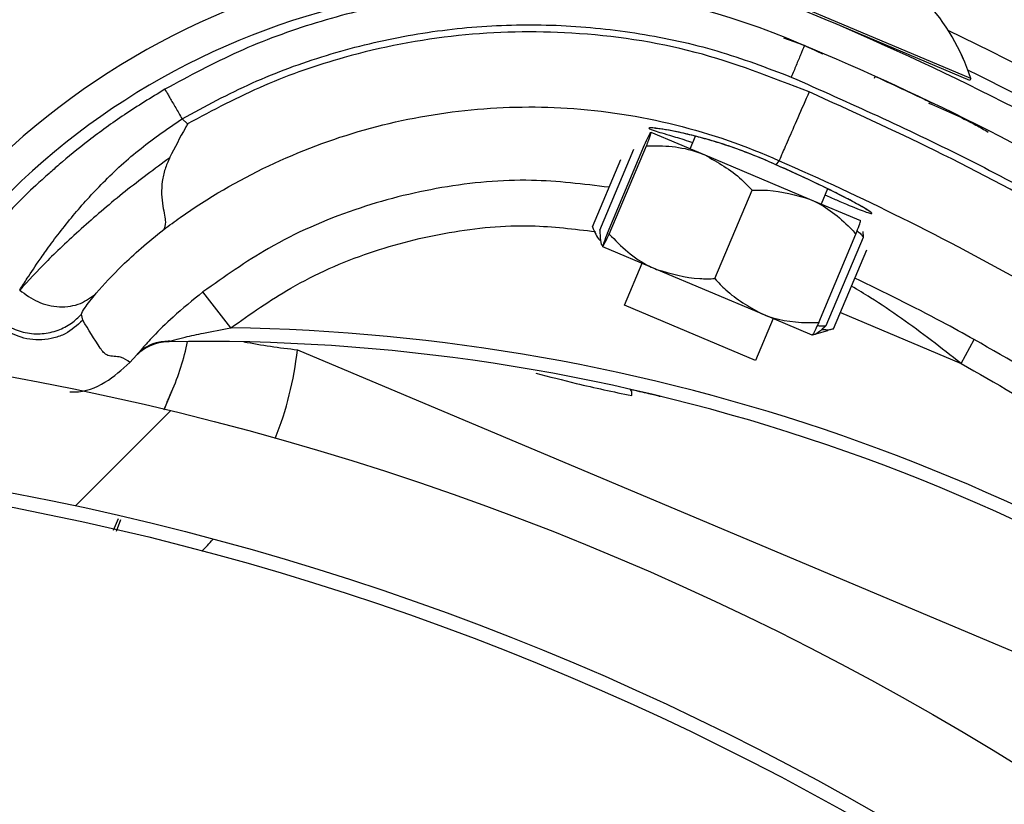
# Model space of a CAD drawing. Header units: inches. Extents: x 170 to 284, y 215 to 248.
# Tile 690 of 1056: x 211.1556 to 211.2298, y 244.6948 to 244.7538. Entities that reach past the tile are written whole.
import ezdxf

# ---------------------------------------------------------------- set-up
doc = ezdxf.new("R2010")
doc.units = ezdxf.units.IN
doc.header["$LTSCALE"] = 0.25
doc.header["$MEASUREMENT"] = 0
doc.layers.add('ANNOTATIONS', color=1, linetype='Continuous')
doc.layers.add('LH FRONT OF HOOD', color=7, linetype='Continuous')
doc.styles.add('ARIAL', font='arial.ttf', dxfattribs={"height": 0.09375})
doc.dimstyles.new('STANDARD$0', dxfattribs={"dimtxt": 0.09375, "dimasz": 0.09375, "dimexe": 0.03125, "dimexo": 0.046875, "dimgap": 0.09, "dimtad": 0, "dimtih": 1, "dimtoh": 1, "dimdec": 4, "dimzin": 0, "dimdsep": 46, "dimtxsty": 'ARIAL', "dimcen": 0.09, "dimadec": 0, "dimazin": 0, "dimtfac": 1, "dimtdec": 4, "dimtofl": 0, "dimtmove": 0, "dimatfit": 1, "dimfxl": 1, "dimtolj": 1, "dimtzin": 0, "dimarcsym": 0})
pattern_1 = [(45, (200.7563139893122, 238.187647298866), (-0.03026527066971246, 0.03026527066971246), [])]

# ---------------------------------------------------------------- blocks, each defined once
blk = doc.blocks.new('*D51')
at = {"layer": 'ANNOTATIONS', "color": 0, "lineweight": -2, "transparency": 16777216}
for p, q in [((209.9594651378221, 245.0727120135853), (209.9594651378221, 245.1664620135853)), ((210.5891923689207, 244.9789620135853), (209.9282151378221, 244.9789620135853)), ((211.1204829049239, 244.9262927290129), (209.9282151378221, 244.9262927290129)), ((209.9594651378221, 244.8325427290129), (209.9594651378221, 244.7387927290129)), ((209.9594651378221, 244.7387927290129), (209.8657151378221, 244.7387927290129))]:
    blk.add_line(p, q, dxfattribs=at)
at = {"layer": 'ANNOTATIONS', "color": 0, "transparency": 16777216}
for points in [[(209.9438401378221, 245.0727120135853), (209.9750901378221, 245.0727120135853), (209.9594651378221, 244.9789620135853)], [(209.9438401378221, 244.8325427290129), (209.9750901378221, 244.8325427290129), (209.9594651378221, 244.9262927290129)]]:
    blk.add_solid(points, dxfattribs=at)
at = {"layer": 'defpoints', "color": 0, "transparency": 16777216}
for p in [(210.6360673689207, 244.9789620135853), (209.9594651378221, 244.9262927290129), (211.1673579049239, 244.9262927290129)]:
    blk.add_point(p, dxfattribs=at)
at = {"layer": 'ANNOTATIONS', "color": 0, "transparency": 16777216, "insert": (209.6118125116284, 244.7387927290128), "char_height": 0.09375, "attachment_point": 5, "style": 'ARIAL'}
blk.add_mtext('\\A1;2 5/8"', dxfattribs=at)
blk = doc.blocks.new('*D61')
at = {"layer": 'ANNOTATIONS', "color": 0, "lineweight": -2, "transparency": 16777216}
for p, q in [((210.6277843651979, 245.3460056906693), (210.6277843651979, 246.0798826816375)), ((212.2068141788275, 244.6826057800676), (212.2068141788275, 246.0798826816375)), ((210.7215343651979, 246.0486326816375), (211.1070251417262, 246.0486326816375)), ((212.1130641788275, 246.0486326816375), (211.7275734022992, 246.0486326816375))]:
    blk.add_line(p, q, dxfattribs=at)
at = {"layer": 'ANNOTATIONS', "color": 0, "transparency": 16777216}
for points in [[(210.7215343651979, 246.0642576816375), (210.7215343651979, 246.0330076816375), (210.6277843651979, 246.0486326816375)], [(212.1130641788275, 246.0642576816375), (212.1130641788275, 246.0330076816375), (212.2068141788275, 246.0486326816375)]]:
    blk.add_solid(points, dxfattribs=at)
at = {"layer": 'defpoints', "color": 0, "transparency": 16777216}
for p in [(212.2068141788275, 246.0486326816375), (210.6277843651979, 245.2991306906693), (212.2068141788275, 244.6357307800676)]:
    blk.add_point(p, dxfattribs=at)
at = {"layer": 'ANNOTATIONS', "color": 0, "transparency": 16777216, "insert": (211.4172992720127, 246.0486326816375), "char_height": 0.09375, "attachment_point": 5, "style": 'ARIAL'}
blk.add_mtext('\\A1;DIM "A"', dxfattribs=at)

msp = doc.modelspace()

# ---------------------------------------------------------------- hatches: boundary and pattern name
at = {"layer": 'LH FRONT OF HOOD'}
h = msp.add_hatch(dxfattribs=at)
h.set_pattern_fill('ANSI31', color=256, scale=0.34241245, angle=2.8e-322, style=0)
h.set_pattern_definition([(45, (200.7896657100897, 238.187647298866), (-0.03026527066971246, 0.03026527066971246), [])])
edge = h.paths.add_edge_path(flags=0)
edge.add_arc((211.0763061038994, 244.0798696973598), 0.021400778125, 89.9999999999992, 390.52248781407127, ccw=False)
edge.add_line((211.0763061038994, 244.1012704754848), (211.1490687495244, 244.1012704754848))
edge.add_arc((211.1490687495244, 244.5121654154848), 0.4108949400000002, 270, 450.0000000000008)
edge.add_line((211.1490687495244, 244.9230603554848), (210.6654111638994, 244.9230603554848))
edge.add_arc((210.6654111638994, 244.9273405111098), 0.004280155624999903, 180.0000000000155, 269.9999999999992, ccw=False)
edge.add_line((210.6611310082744, 244.9273405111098), (210.6611310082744, 244.9701420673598))
edge.add_arc((210.6654111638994, 244.9701420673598), 0.004280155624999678, 360, 540, ccw=False)
edge.add_line((210.6696913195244, 244.9701420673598), (210.6696913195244, 244.9273405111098))
edge.add_line((210.6696913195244, 244.9273405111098), (210.6664589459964, 244.9273405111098))
edge.add_line((210.6664589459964, 244.9273405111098), (210.6664589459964, 244.9701420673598))
edge.add_arc((210.6654111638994, 244.9701420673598), 0.001047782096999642, 360, 540.0000000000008)
edge.add_line((210.6643633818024, 244.9701420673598), (210.6643633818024, 244.9273405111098))
edge.add_arc((210.6654111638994, 244.9273405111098), 0.001047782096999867, 180, 270)
edge.add_line((210.6654111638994, 244.9262927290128), (211.1490687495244, 244.9262927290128))
edge.add_arc((211.1490687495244, 244.5121654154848), 0.4141273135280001, 269.9999999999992, 450, ccw=False)
edge.add_line((211.1490687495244, 244.0980381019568), (211.0763061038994, 244.0980381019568))
edge.add_arc((211.0763061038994, 244.0798696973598), 0.018168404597, 450.0000000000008, 750.5224878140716)
edge.add_arc((211.0910543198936, 244.0885648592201), 0.001047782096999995, 390.5224878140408, 495.0000000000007)
edge.add_line((211.0903134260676, 244.0893057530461), (211.0816182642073, 244.0806105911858))
edge.add_line((211.0816182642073, 244.0806105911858), (211.0793326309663, 244.0828962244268))
edge.add_line((211.0793326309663, 244.0828962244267), (211.0880277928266, 244.091591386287))
edge.add_arc((211.0910543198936, 244.0885648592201), 0.004280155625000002, 390.522487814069, 495.0000000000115, ccw=False)
h = msp.add_hatch(dxfattribs=at)
h.set_pattern_fill('ANSI31', color=256, scale=0.34241245, style=0)
h.set_pattern_definition(pattern_1)
edge = h.paths.add_edge_path(flags=0)
edge.add_line((211.1157170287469, 244.9187801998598), (210.7733045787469, 244.9187801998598))
edge.add_line((210.7733045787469, 244.9187801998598), (210.7733045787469, 244.9230603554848))
edge.add_line((210.7733045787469, 244.9230603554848), (211.1157170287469, 244.9230603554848))
edge.add_arc((211.1157170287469, 244.5121654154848), 0.4108949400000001, 269.9999999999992, 450, ccw=False)
edge.add_line((211.1157170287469, 244.1012704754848), (211.0429543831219, 244.1012704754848))
edge.add_line((211.0429543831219, 244.1012704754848), (211.0429543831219, 244.1055506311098))
edge.add_line((211.0429543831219, 244.1055506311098), (211.1157170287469, 244.1055506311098))
edge.add_arc((211.1157170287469, 244.5121654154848), 0.406614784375, 270, 450.0000000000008)
h = msp.add_hatch(dxfattribs=at)
h.set_pattern_fill('ANSI31', color=256, scale=0.34241245, angle=2.8e-322, style=0)
h.set_pattern_definition(pattern_1)
edge = h.paths.add_edge_path(flags=0)
edge.add_arc((211.1201124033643, 244.761108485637), 0.001712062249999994, 337.1636403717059, 359.3740606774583)
edge.add_line((211.1218243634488, 244.761089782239), (211.1242382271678, 244.7610634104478))
edge.add_arc((211.1201124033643, 244.761108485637), 0.004126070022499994, 337.1636403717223, 359.37406067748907, ccw=False)
edge.add_arc((211.111907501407, 244.7645636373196), 0.01302879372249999, 288.63980774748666, 337.1636403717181, ccw=False)
edge.add_arc((211.1106520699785, 244.7696993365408), 0.01830194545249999, 247.1636403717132, 287.2250133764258, ccw=False)
edge.add_arc((211.1081138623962, 244.7636718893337), 0.01176186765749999, 179.3044980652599, 247.1636403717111, ccw=False)
edge.add_arc((211.1120021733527, 244.7645237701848), 0.01566536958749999, 122.42070840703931, 182.5944401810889, ccw=False)
edge.add_arc((211.1174480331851, 244.7565459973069), 0.02532140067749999, 460.0178885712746, 483.1445737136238, ccw=False)
edge.add_arc((211.1147411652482, 244.7665284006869), 0.01504902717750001, 419.31935873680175, 456.4782900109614, ccw=False)
edge.add_arc((211.1086865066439, 244.7555913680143), 0.02754708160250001, 340.4721435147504, 420.0962141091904, ccw=False)
edge.add_arc((211.1432103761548, 244.7445826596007), 0.008748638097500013, 528.1222592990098, 675.1050725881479)
edge.add_arc((211.1929686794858, 244.7020802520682), 0.05672062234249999, 426.7342761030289, 500.1735401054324, ccw=False)
edge.add_arc((211.1326245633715, 244.5556939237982), 0.2150521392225, 410.5896679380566, 427.3696940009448, ccw=False)
edge.add_arc((211.2500684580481, 244.7002154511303), 0.02884824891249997, 352.32248383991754, 408.5773971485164, ccw=False)
edge.add_arc((211.3070635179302, 244.6950140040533), 0.0284373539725, 537.2842342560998, 590.8827079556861)
edge.add_arc((211.2982301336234, 244.6848012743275), 0.01494630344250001, 232.4550811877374, 287.7108324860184)
edge.add_arc((211.29788650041, 244.688661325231), 0.0187470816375, 285.1215149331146, 318.6032563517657)
edge.add_arc((211.3014722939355, 244.6847363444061), 0.0134739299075, 321.0411977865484, 359.4372861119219)
edge.add_arc((211.3089382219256, 244.6843788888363), 0.006011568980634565, 362.1461729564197, 382.8812140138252)
edge.add_arc((211.298447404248, 244.6781707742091), 0.01816498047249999, 388.0629004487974, 427.163640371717)
edge.add_arc((211.3012513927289, 244.6848293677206), 0.01094007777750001, 427.1636403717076, 517.1636403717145)
edge.add_arc((211.2928887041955, 244.6883509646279), 0.001866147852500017, 517.1636403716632, 532.8058868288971)
edge.add_line((211.2910372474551, 244.6885846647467), (211.2886422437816, 244.6888869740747))
edge.add_arc((211.2928887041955, 244.6883509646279), 0.004280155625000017, 517.1636403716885, 532.805886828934, ccw=False)
edge.add_arc((211.3012513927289, 244.6848293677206), 0.01335408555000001, 427.16364037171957, 517.1636403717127, ccw=False)
edge.add_arc((211.298447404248, 244.6781707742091), 0.020578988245, 387.77499868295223, 427.1636403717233, ccw=False)
edge.add_arc((211.3089382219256, 244.6843788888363), 0.008425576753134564, 361.7413075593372, 383.66335128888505, ccw=False)
edge.add_arc((211.3014722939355, 244.6847363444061), 0.01588793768, 320.85394262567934, 359.63422106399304, ccw=False)
edge.add_arc((211.29788650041, 244.688661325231), 0.02116108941, 285.2681711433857, 318.7408121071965, ccw=False)
edge.add_arc((211.2982301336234, 244.6848012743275), 0.01736031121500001, 232.34388850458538, 287.52949369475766, ccw=False)
edge.add_arc((211.3070635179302, 244.6950140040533), 0.030851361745, 177.0817976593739, 230.9431779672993, ccw=False)
edge.add_arc((211.2500684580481, 244.7002154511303), 0.02643424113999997, 352.105349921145, 408.4872534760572)
edge.add_arc((211.1326245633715, 244.5556939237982), 0.21263813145, 410.6013088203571, 427.3733299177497)
edge.add_arc((211.1929686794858, 244.7020802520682), 0.05430661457, 426.7202670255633, 500.278175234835)
edge.add_arc((211.1432103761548, 244.7445826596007), 0.01116264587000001, 167.2246792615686, 315.6927275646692, ccw=False)
edge.add_arc((211.1086865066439, 244.7555913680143), 0.02513307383, 340.1350405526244, 420.1342981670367)
edge.add_arc((211.1147411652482, 244.7665284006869), 0.01263501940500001, 419.2466876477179, 456.1463371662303)
edge.add_arc((211.1174480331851, 244.7565459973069), 0.022907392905, 460.2079467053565, 483.1833555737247)
edge.add_arc((211.1120021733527, 244.7645237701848), 0.01325136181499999, 482.3558808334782, 542.8988901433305)
edge.add_arc((211.1081138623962, 244.7636718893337), 0.009347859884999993, 538.8861644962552, 607.1636403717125)
edge.add_arc((211.1106520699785, 244.7696993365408), 0.01588793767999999, 247.1636403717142, 287.1158192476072)
edge.add_arc((211.111907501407, 244.7645636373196), 0.01061478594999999, 288.7981416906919, 337.1636403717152)
h = msp.add_hatch(dxfattribs=at)
h.set_pattern_fill('ANSI32', color=256, scale=0.34241245, angle=2.8e-322, style=0)
h.set_pattern_definition([(45, (200.7563139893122, 238.187647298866), (-0.09079581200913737, 0.09079581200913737), []), (45, (200.8168445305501, 238.187647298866), (-0.09079581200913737, 0.09079581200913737), [])])
edge = h.paths.add_edge_path(flags=0)
edge.add_arc((211.115717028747, 244.5121654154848), 0.2182879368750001, 180, 540, ccw=False)
edge = h.paths.add_edge_path(flags=0)
edge.add_arc((211.115717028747, 244.5121654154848), 0.2097276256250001, 180, 540, ccw=False)

# ---------------------------------------------------------------- linework, layer by layer
for p, q in [((211.2272313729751, 244.7493774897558), (211.206506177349, 244.7581106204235)), ((211.2271648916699, 244.7492197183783), (211.2168891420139, 244.7535496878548)), ((211.2147094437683, 244.7518495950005), (211.2131556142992, 244.7523939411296)), ((211.2143777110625, 244.7519837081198), (211.2146304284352, 244.7518764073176)), ((211.2160844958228, 244.7512031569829), (211.2147094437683, 244.7518495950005)), ((211.2148574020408, 244.751780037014), (211.2161066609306, 244.751249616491)), ((211.2200259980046, 244.7495391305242), (211.2199595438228, 244.749381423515)), ((211.2272313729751, 244.7493774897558), (211.2271648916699, 244.7492197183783)), ((211.2272319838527, 244.7493789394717), (211.2272313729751, 244.7493774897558)), ((211.2243379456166, 244.747496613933), (211.2243399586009, 244.7474956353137)), ((211.1682777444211, 244.7459667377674), (211.1678611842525, 244.7463400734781)), ((211.2031574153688, 244.7453277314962), (211.2072037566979, 244.7436226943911)), ((211.1998747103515, 244.7377282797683), (211.2026735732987, 244.744370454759)), ((211.2000113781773, 244.7376706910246), (211.2028102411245, 244.7443128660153)), ((211.2061147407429, 244.7440815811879), (211.2065111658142, 244.7450223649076)), ((211.1993127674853, 244.7379650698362), (211.2018787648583, 244.7440546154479)), ((211.2072037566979, 244.7436226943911), (211.2150914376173, 244.7402990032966)), ((211.1987537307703, 244.7382006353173), (211.2008962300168, 244.7432851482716)), ((211.2125700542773, 244.7428808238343), (211.2125698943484, 244.7428808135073)), ((211.2125700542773, 244.7428808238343), (211.2128100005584, 244.7431814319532)), ((211.2079673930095, 244.7343182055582), (211.2107662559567, 244.7409603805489)), ((211.216458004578, 244.7410716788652), (211.2159754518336, 244.7399264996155)), ((211.2150914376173, 244.7402990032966), (211.2189327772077, 244.7386803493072)), ((211.2157867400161, 244.7310233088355), (211.2185856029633, 244.7376654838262)), ((211.2191475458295, 244.7374286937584), (211.2191260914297, 244.7378575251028)), ((211.2163486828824, 244.7307865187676), (211.2191475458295, 244.7374286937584)), ((211.2035738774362, 244.7350083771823), (211.1995275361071, 244.7367134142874)), ((211.2169077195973, 244.7305509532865), (211.2194065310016, 244.7364810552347)), ((211.201155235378, 244.73231183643), (211.2024848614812, 244.7354672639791)), ((211.2114615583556, 244.7316846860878), (211.2035738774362, 244.7350083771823)), ((211.1715258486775, 244.730609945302), (211.1694329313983, 244.7333174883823)), ((211.2018161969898, 244.7320333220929), (211.2011552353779, 244.7323118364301)), ((211.2110159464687, 244.7281567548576), (211.2018161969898, 244.7320333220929)), ((211.2174184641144, 244.7317630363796), (211.2264969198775, 244.7279370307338)), ((211.1603840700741, 244.7311826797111), (211.1602921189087, 244.7316397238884)), ((211.2123455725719, 244.7313121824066), (211.2110159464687, 244.7281567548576)), ((211.2153028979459, 244.7300660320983), (211.2114615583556, 244.7316846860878)), ((211.2164388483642, 244.7303930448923), (211.2153037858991, 244.7300656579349)), ((211.2169077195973, 244.7305509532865), (211.2164307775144, 244.7304210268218)), ((211.2264969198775, 244.7279370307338), (211.2274921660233, 244.7297329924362)), ((211.1765439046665, 244.7289662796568), (211.2368367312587, 244.7035764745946)), ((211.164171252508, 244.7282712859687), (211.1639282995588, 244.7280132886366)), ((211.1644691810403, 244.7286000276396), (211.164171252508, 244.7282712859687)), ((211.1630426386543, 244.7162415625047), (211.1626730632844, 244.7153633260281)), ((211.1629202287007, 244.7153153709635), (211.1632553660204, 244.7161921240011))]:
    msp.add_line(p, q, dxfattribs=at)
for radius in [0.218287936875, 0.2097276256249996, 0.20865758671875]:
    msp.add_circle((211.1157170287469, 244.5121654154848), radius, dxfattribs=at)
for centre, radius, start, end in [((211.1157170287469, 244.5121654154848), 0.4141273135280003, 270, 90), ((211.1157170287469, 244.5121654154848), 0.4108949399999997, 270, 90), ((211.1157170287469, 244.5121654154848), 0.406614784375, 270, 90), ((211.2120782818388, 244.7444559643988), 0.01593228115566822, 17.9931171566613, 116.3079590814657), ((211.2120788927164, 244.7444574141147), 0.01593228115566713, 17.9931171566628, 116.3079590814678), ((211.1929686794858, 244.7020802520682), 0.0567206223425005, 66.73427610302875, 140.1735401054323), ((211.1929686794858, 244.7020802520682), 0.05430661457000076, 66.72026702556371, 140.2781752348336), ((211.1326245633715, 244.5556939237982), 0.2150521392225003, 50.58966793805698, 67.36969400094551), ((211.131363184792, 244.5562632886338), 0.2180957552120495, 54.34286357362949, 64.41721368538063), ((211.1326245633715, 244.5556939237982), 0.2126381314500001, 50.60130882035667, 67.37332991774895), ((211.221280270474, 244.751104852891), 0.0005478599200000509, 67.15053811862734, 96.44571348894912), ((211.131363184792, 244.5562632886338), 0.2160622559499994, 48.25661905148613, 63.72336243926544), ((211.1694341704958, 244.5840723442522), 0.1465525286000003, 52.50425874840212, 89.18221539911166), ((211.166869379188, 244.7261503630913), 0.003424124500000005, 91.03419064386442, 137.7860518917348), ((211.1694341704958, 244.5840723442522), 0.1455252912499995, 52.51806501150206, 91.03419064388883), ((211.1514531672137, 244.7328273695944), 0.01712062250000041, 335.7741374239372, 349.1102405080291), ((211.1831367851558, 244.7871936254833), 0.05859940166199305, 259.5561769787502, 263.5401095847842), ((211.1510195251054, 244.7317976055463), 0.02568093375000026, 338.2581340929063, 353.6702662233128), ((211.1675344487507, 244.7255914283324), 0.0005136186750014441, 155.774137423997, 157.1778958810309), ((211.2011894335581, 244.7256457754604), 0.0005320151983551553, 345.9861555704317, 41.99205636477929), ((211.1510195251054, 244.7317976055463), 0.02568093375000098, 315.5455347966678, 318.2528152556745)]:
    msp.add_arc(centre, radius, start, end, dxfattribs=at)
for points, knots in [([(211.2211910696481, 244.767333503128), (211.2241384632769, 244.766055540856), (211.2305081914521, 244.7632936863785), (211.239835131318, 244.7585791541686), (211.2460773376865, 244.7549312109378), (211.2490989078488, 244.7531654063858)], [0, 0, 0, 0, 0.3076441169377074, 0.6648617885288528, 1, 1, 1, 1]), ([(211.2027268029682, 244.7552728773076), (211.2006546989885, 244.7555397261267), (211.1965089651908, 244.7560736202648), (211.1902266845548, 244.7559552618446), (211.1840030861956, 244.75517792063), (211.177925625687, 244.753664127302), (211.1720499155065, 244.7515169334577), (211.168392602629, 244.7495433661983), (211.1665671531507, 244.7485583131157)], [0, 0, 0, 0, 0.1669692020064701, 0.3340613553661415, 0.5010874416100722, 0.6678519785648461, 0.8342172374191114, 0.9999999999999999, 0.9999999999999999, 0.9999999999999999, 0.9999999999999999]), ([(211.1678611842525, 244.7463400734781), (211.1696048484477, 244.7472817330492), (211.1730949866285, 244.7491665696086), (211.1786997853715, 244.7512093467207), (211.1844884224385, 244.7526494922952), (211.1904167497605, 244.7533955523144), (211.196390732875, 244.7534738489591), (211.2023273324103, 244.7528432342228), (211.2081594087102, 244.751586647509), (211.2118690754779, 244.7501811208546), (211.213718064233, 244.749480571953)], [0, 0, 0, 0, 0.1247413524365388, 0.249683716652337, 0.3746881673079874, 0.4999855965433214, 0.6253465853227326, 0.7503062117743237, 0.8755465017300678, 1, 1, 1, 1]), ([(211.2150656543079, 244.748358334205), (211.2122342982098, 244.7494608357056), (211.2064776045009, 244.7517024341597), (211.1974908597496, 244.7530026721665), (211.1885616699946, 244.7528411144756), (211.1807839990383, 244.7513260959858), (211.1739549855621, 244.748983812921), (211.1701799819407, 244.7469776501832), (211.1682777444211, 244.7459667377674)], [0, 0, 0, 0, 0.1870908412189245, 0.3803918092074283, 0.5558755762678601, 0.7364481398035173, 0.8671952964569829, 1, 1, 1, 1]), ([(211.2147094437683, 244.7518495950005), (211.2146962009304, 244.7518179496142), (211.2146758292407, 244.751769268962), (211.2145522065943, 244.7514738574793), (211.2144242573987, 244.7511681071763), (211.2142654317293, 244.7507885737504), (211.2140346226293, 244.7502370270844), (211.213842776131, 244.7497785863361), (211.2137180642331, 244.749480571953)], [0, 0, 0, 0, 0.2394568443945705, 0.3683606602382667, 0.4999999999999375, 0.631639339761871, 0.7605431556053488, 0.9999999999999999, 0.9999999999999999, 0.9999999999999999, 0.9999999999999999]), ([(211.213718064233, 244.749480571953), (211.2180623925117, 244.7475439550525), (211.2267736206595, 244.7436606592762), (211.239336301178, 244.7366239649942), (211.251570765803, 244.7288062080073), (211.2592682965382, 244.7228550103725), (211.2631263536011, 244.7198722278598)], [0, 0, 0, 0, 0.2468628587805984, 0.4950083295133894, 0.7468945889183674, 1, 1, 1, 1]), ([(211.2243379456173, 244.7474966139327), (211.2242505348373, 244.7475391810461), (211.2241624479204, 244.7475820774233), (211.2234847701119, 244.7479086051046), (211.2224921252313, 244.748387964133), (211.2208443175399, 244.7491480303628), (211.2200211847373, 244.7495277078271)], [0, 0, 0, 0, 0.3307707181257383, 0.3333292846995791, 0.6669765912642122, 1, 1, 1, 1]), ([(211.1665671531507, 244.7485583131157), (211.1655343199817, 244.747928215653), (211.1634942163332, 244.7466836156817), (211.1608202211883, 244.7447238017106), (211.1589268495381, 244.7431962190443), (211.1580938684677, 244.7424411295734), (211.1578462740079, 244.7422166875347)], [0, 0, 0, 0, 0.3013203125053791, 0.5951829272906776, 0.8796725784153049, 1, 1, 1, 1]), ([(211.1665671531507, 244.7485583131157), (211.1665844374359, 244.7485286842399), (211.1666110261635, 244.7484831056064), (211.166772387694, 244.748206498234), (211.1669393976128, 244.7479202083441), (211.1671467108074, 244.7475648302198), (211.1674479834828, 244.7470483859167), (211.1676983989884, 244.7466191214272), (211.1678611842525, 244.7463400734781)], [0, 0, 0, 0, 0.2394567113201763, 0.3683605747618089, 0.5000000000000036, 0.631639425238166, 0.7605432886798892, 1, 1, 1, 1]), ([(211.2150656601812, 244.7483583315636), (211.2147741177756, 244.7476953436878), (211.2141910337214, 244.7463693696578), (211.2134507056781, 244.744683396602), (211.2129256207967, 244.7434777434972), (211.2128485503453, 244.7432802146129), (211.2128100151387, 244.7431814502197)], [0, 0, 0, 0, 0.2500007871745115, 0.5000009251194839, 0.7500005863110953, 1, 1, 1, 1]), ([(211.2625160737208, 244.7196812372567), (211.2595484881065, 244.7219878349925), (211.2536046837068, 244.7266077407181), (211.2442378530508, 244.7329157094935), (211.2345570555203, 244.7387404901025), (211.2248404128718, 244.7439289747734), (211.2182362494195, 244.7469212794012), (211.2150654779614, 244.7483579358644)], [0, 0, 0, 0, 0.2027568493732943, 0.4061035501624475, 0.6088604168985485, 0.8122072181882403, 1, 1, 1, 1]), ([(211.1664822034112, 244.738012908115), (211.1668957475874, 244.7383180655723), (211.1693743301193, 244.7401470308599), (211.1742929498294, 244.7429856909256), (211.1815242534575, 244.7457250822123), (211.1891235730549, 244.7471778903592), (211.1970442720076, 244.747368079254), (211.2050623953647, 244.7461178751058), (211.2103009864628, 244.7443142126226), (211.2128099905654, 244.7431814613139), (211.2128100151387, 244.7431814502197)], [0, 0, 0, 0, 0.03155846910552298, 0.1891461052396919, 0.346733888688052, 0.5043277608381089, 0.6619226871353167, 0.8309600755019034, 0.9999983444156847, 1, 1, 1, 1]), ([(211.2240392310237, 244.747526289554), (211.2252511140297, 244.7470100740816), (211.2267904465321, 244.7463543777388), (211.2282389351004, 244.7455214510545), (211.2285470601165, 244.7453442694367)], [0, 0, 0, 0, 0.7872782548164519, 1, 1, 1, 1]), ([(211.1556402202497, 244.7334559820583), (211.155824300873, 244.733746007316), (211.1562640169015, 244.7344387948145), (211.1569212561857, 244.7354116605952), (211.1574550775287, 244.7361798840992), (211.1581997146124, 244.7372317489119), (211.1595425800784, 244.7389802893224), (211.1619003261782, 244.7415997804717), (211.1646545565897, 244.7441407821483), (211.1668073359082, 244.7456172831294), (211.1678611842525, 244.7463400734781)], [0, 0, 0, 0, 0.0898064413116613, 0.2145219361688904, 0.2531624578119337, 0.2759662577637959, 0.4628905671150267, 0.6373953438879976, 0.8224944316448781, 1, 1, 1, 1]), ([(211.1682777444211, 244.7459667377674), (211.1682721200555, 244.7459566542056), (211.1682160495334, 244.7458561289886), (211.1677467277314, 244.7450099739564), (211.1673062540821, 244.7441658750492), (211.1669135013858, 244.7434132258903)], [0, 0, 0, 0, 0.01193493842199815, 0.1189819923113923, 1, 1, 1, 1]), ([(211.2026735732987, 244.744370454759), (211.2027808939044, 244.7445987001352), (211.2029980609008, 244.7450605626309), (211.2031318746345, 244.7453129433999), (211.2031526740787, 244.7453249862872), (211.2031574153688, 244.7453277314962)], [0, 0, 0, 0, 0.4299704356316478, 0.870060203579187, 0.9999999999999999, 0.9999999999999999, 0.9999999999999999, 0.9999999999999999]), ([(211.2031574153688, 244.7453277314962), (211.2031253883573, 244.7452025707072), (211.2030826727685, 244.7450356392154), (211.2028647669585, 244.7444575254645), (211.2028102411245, 244.7443128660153)], [0, 0, 0, 0, 0.7497733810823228, 1, 1, 1, 1]), ([(211.2125698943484, 244.7428808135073), (211.2121535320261, 244.7430645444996), (211.2108378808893, 244.7436451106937), (211.2085689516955, 244.7444674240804), (211.2061040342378, 244.7451624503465), (211.2041792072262, 244.7455573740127), (211.2031628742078, 244.7456791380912), (211.2028891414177, 244.7456369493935), (211.2034080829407, 244.7454312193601), (211.2046228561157, 244.7450909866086), (211.2058551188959, 244.7447015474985), (211.2063147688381, 244.7445562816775)], [0, 0, 0, 0, 0.05799721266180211, 0.1832636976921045, 0.3064129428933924, 0.4347166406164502, 0.5675677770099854, 0.6609498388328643, 0.7922661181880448, 0.9225125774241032, 1, 1, 1, 1]), ([(211.2070305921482, 244.7448859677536), (211.2066527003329, 244.7449881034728), (211.2057689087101, 244.7452269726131), (211.2046676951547, 244.7454517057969), (211.2038855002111, 244.7455840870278), (211.2035003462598, 244.7456210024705), (211.2034927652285, 244.7456211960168), (211.2034905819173, 244.7456212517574)], [0, 0, 0, 0, 0.1981000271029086, 0.4633049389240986, 0.730530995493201, 0.9223938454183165, 1, 1, 1, 1]), ([(211.2028102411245, 244.7443128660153), (211.203458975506, 244.74431297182), (211.2047717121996, 244.7443131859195), (211.206240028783, 244.744003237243), (211.2070248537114, 244.7436933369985), (211.2072037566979, 244.7436226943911)], [0, 0, 0, 0, 0.4299704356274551, 0.8700602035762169, 1, 1, 1, 1]), ([(211.212561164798, 244.7428830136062), (211.2125225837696, 244.7429007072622), (211.2119191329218, 244.7431774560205), (211.2106898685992, 244.7436893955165), (211.2089728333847, 244.744310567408), (211.2077243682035, 244.7447068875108), (211.2071421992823, 244.7448571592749), (211.2070305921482, 244.7448859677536)], [0, 0, 0, 0, 0.02096907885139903, 0.3279800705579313, 0.6261032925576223, 0.9283205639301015, 1, 1, 1, 1]), ([(211.2072037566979, 244.7436226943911), (211.2081781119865, 244.7430734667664), (211.2094776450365, 244.742340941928), (211.2105083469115, 244.7412366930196), (211.2107662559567, 244.7409603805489)], [0, 0, 0, 0, 0.7497733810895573, 1, 1, 1, 1]), ([(211.1669275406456, 244.743405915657), (211.1657892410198, 244.7425631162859), (211.1634512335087, 244.7408320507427), (211.1603330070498, 244.7381509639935), (211.1575392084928, 244.73553108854), (211.1562850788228, 244.7341586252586), (211.155641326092, 244.7334541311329)], [0, 0, 0, 0, 0.2305257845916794, 0.4734878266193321, 0.7297379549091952, 0.9999999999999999, 0.9999999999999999, 0.9999999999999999, 0.9999999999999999]), ([(211.1669279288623, 244.7434063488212), (211.1667999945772, 244.7431245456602), (211.1665373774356, 244.7425460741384), (211.166342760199, 244.7416040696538), (211.1662936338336, 244.7406349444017), (211.1664428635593, 244.7394946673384), (211.1666800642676, 244.7384652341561), (211.1665477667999, 244.7381611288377), (211.1664828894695, 244.7380119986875)], [0, 0, 0, 0, 0.1136768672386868, 0.233350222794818, 0.3620694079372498, 0.5019163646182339, 0.7557448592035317, 1, 1, 1, 1]), ([(211.2184331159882, 244.7400631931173), (211.2183947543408, 244.7400844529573), (211.2181066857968, 244.7402440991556), (211.217268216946, 244.7406758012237), (211.215925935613, 244.7413408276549), (211.2143171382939, 244.7420975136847), (211.2131604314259, 244.7426226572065), (211.2125647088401, 244.7428821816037), (211.2125634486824, 244.7428827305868)], [0, 0, 0, 0, 0.03583539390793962, 0.2690981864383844, 0.5116419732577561, 0.7561140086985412, 0.9994840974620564, 1, 1, 1, 1]), ([(211.2162617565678, 244.7406059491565), (211.2165553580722, 244.7404791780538), (211.2176574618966, 244.7400033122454), (211.2189417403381, 244.7394678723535), (211.2197519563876, 244.7391773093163), (211.219866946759, 244.7392250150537), (211.2193163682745, 244.7395941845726), (211.2177944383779, 244.7404178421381), (211.2155020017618, 244.741560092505), (211.2135706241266, 244.7424301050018), (211.2125700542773, 244.7428808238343)], [0, 0, 0, 0, 0.05114929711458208, 0.1920011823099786, 0.3334894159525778, 0.4224210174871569, 0.5646212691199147, 0.7065362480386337, 0.8479681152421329, 1, 1, 1, 1]), ([(211.2128100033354, 244.7431814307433), (211.212810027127, 244.7431814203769), (211.2159147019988, 244.7418286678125), (211.2223069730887, 244.7388513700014), (211.2317741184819, 244.7338317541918), (211.2411865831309, 244.7281595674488), (211.25030620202, 244.7220205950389), (211.2560899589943, 244.7175252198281), (211.2589818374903, 244.7152775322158)], [0, 0, 0, 0, 1.439079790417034e-06, 0.1877923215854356, 0.390843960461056, 0.5938956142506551, 0.7969478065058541, 1, 1, 1, 1]), ([(211.1578462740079, 244.7422166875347), (211.1574989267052, 244.7419095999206), (211.1565476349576, 244.7410685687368), (211.15544847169, 244.7399763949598), (211.1545092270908, 244.7390117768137), (211.1539664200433, 244.7384254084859), (211.1538828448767, 244.7383341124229), (211.1538414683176, 244.738288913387)], [0, 0, 0, 0, 0.1282528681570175, 0.3512504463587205, 0.5733912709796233, 0.7887937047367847, 1, 1, 1, 1]), ([(211.2000116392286, 244.7411858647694), (211.1980647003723, 244.7414253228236), (211.1938732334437, 244.7419408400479), (211.1873796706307, 244.7413289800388), (211.18069290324, 244.7396447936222), (211.1746029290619, 244.7369666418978), (211.1710497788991, 244.7344587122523), (211.1694329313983, 244.7333174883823)], [0, 0, 0, 0, 0.1810254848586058, 0.389720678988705, 0.5984159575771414, 0.8172607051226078, 0.9999999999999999, 0.9999999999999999, 0.9999999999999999, 0.9999999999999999]), ([(211.2107662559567, 244.7409603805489), (211.2111597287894, 244.7409713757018), (211.212648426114, 244.7410129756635), (211.2140559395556, 244.740601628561), (211.2150914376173, 244.7402990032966)], [0, 0, 0, 0, 0.2643068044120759, 1, 1, 1, 1]), ([(211.2150914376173, 244.7402990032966), (211.2152448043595, 244.7402306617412), (211.2164443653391, 244.7396961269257), (211.2176036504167, 244.7387395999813), (211.218489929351, 244.7377701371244), (211.2185856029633, 244.7376654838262)], [0, 0, 0, 0, 0.1156468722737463, 0.9045342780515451, 1, 1, 1, 1]), ([(211.21941978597, 244.7394948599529), (211.2194202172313, 244.7394945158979), (211.2194399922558, 244.7394787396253), (211.2193260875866, 244.739560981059), (211.2190528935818, 244.7397243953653), (211.2186444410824, 244.7399476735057), (211.2184331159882, 244.7400631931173)], [0, 0, 0, 0, 0.005301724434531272, 0.2431048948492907, 0.608397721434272, 1, 1, 1, 1]), ([(211.2185856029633, 244.7376654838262), (211.218673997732, 244.7379017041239), (211.2188528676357, 244.7383797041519), (211.2189400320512, 244.738651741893), (211.2189341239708, 244.7386750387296), (211.2189327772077, 244.7386803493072)], [0, 0, 0, 0, 0.4299704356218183, 0.8700602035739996, 1, 1, 1, 1]), ([(211.1613987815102, 244.7332178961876), (211.1619879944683, 244.7338754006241), (211.1628821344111, 244.734873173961), (211.1647413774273, 244.736606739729), (211.1659005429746, 244.7375420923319), (211.166482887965, 244.7380119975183)], [0, 0, 0, 0, 0.4901989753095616, 0.7438846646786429, 1, 1, 1, 1]), ([(211.1715258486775, 244.730609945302), (211.1730050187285, 244.7316539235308), (211.1762555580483, 244.7339481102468), (211.1818268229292, 244.7363992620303), (211.1879437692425, 244.737935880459), (211.1937149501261, 244.7384935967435), (211.1973813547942, 244.7380488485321), (211.198994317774, 244.7378531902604)], [0, 0, 0, 0, 0.1859244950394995, 0.4085770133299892, 0.6208996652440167, 0.8332222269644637, 1, 1, 1, 1]), ([(211.1987537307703, 244.7382006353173), (211.1989101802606, 244.7378280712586), (211.1990822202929, 244.7374183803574), (211.1993456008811, 244.7371746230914), (211.1993694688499, 244.7371525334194)], [0, 0, 0, 0, 0.9093784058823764, 1, 1, 1, 1]), ([(211.1993127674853, 244.7379650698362), (211.1993171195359, 244.7376921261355), (211.1993259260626, 244.7371398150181), (211.1994392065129, 244.7367971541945), (211.199542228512, 244.7367287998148), (211.199543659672, 244.7367278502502)], [0, 0, 0, 0, 0.4906882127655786, 0.9929247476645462, 1, 1, 1, 1]), ([(211.1998747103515, 244.7377282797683), (211.1997863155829, 244.7374920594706), (211.1996074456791, 244.7370140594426), (211.1995202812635, 244.7367420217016), (211.199526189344, 244.7367187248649), (211.1995275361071, 244.7367134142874)], [0, 0, 0, 0, 0.4299704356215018, 0.8700602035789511, 1, 1, 1, 1]), ([(211.1995275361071, 244.7367134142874), (211.1995947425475, 244.7368237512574), (211.1996843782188, 244.7369709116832), (211.1999459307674, 244.7375306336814), (211.2000113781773, 244.7376706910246)], [0, 0, 0, 0, 0.7497733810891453, 1, 1, 1, 1]), ([(211.2000113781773, 244.7376706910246), (211.2004643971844, 244.7372063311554), (211.201381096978, 244.7362666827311), (211.202628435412, 244.7354323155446), (211.2033983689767, 244.7350870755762), (211.2035738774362, 244.7350083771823)], [0, 0, 0, 0, 0.429970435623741, 0.8700602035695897, 1, 1, 1, 1]), ([(211.2186739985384, 244.7379047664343), (211.2187495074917, 244.7378483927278), (211.2189266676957, 244.7377161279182), (211.21906701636, 244.737533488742), (211.2191475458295, 244.7374286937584)], [0, 0, 0, 0, 0.4262184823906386, 0.9999999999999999, 0.9999999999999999, 0.9999999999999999, 0.9999999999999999]), ([(211.2035738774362, 244.7350083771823), (211.2046474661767, 244.7346946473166), (211.2060793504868, 244.7342762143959), (211.2075895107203, 244.7343098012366), (211.2079673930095, 244.7343182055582)], [0, 0, 0, 0, 0.7497733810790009, 1, 1, 1, 1]), ([(211.2079673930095, 244.7343182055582), (211.2082343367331, 244.7340289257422), (211.2092443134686, 244.7329344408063), (211.2105217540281, 244.7322144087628), (211.2114615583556, 244.7316846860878)], [0, 0, 0, 0, 0.2643068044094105, 1, 1, 1, 1]), ([(211.2274921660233, 244.7297329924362), (211.2266840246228, 244.7301787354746), (211.2237318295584, 244.7318070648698), (211.2207069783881, 244.7332823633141), (211.2185101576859, 244.7343538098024)], [0, 0, 0, 0, 0.2737425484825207, 1, 1, 1, 1]), ([(211.1527473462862, 244.7332297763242), (211.1528749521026, 244.7329129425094), (211.1531441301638, 244.7322445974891), (211.1538679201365, 244.7313606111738), (211.1548512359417, 244.730636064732), (211.1560473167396, 244.7301991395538), (211.1573181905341, 244.7301161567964), (211.1585108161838, 244.7303821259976), (211.1595305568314, 244.7308986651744), (211.1600472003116, 244.7314013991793), (211.1602921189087, 244.7316397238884)], [0, 0, 0, 0, 0.1098512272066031, 0.2317256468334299, 0.363177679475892, 0.499999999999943, 0.6368223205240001, 0.7682743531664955, 0.8901487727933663, 1, 1, 1, 1]), ([(211.1556385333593, 244.7334558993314), (211.1560775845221, 244.733132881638), (211.156989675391, 244.7324618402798), (211.1586450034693, 244.7321091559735), (211.1602422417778, 244.7323255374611), (211.1610223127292, 244.7329272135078), (211.1613980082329, 244.7332169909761)], [0, 0, 0, 0, 0.2405618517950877, 0.499746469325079, 0.7590693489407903, 1, 1, 1, 1]), ([(211.1602921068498, 244.731639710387), (211.1603341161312, 244.7317582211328), (211.1604180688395, 244.7319950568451), (211.1610682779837, 244.7328060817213), (211.1613931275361, 244.7332112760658)], [0, 0, 0, 0, 0.5003922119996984, 1, 1, 1, 1]), ([(211.1694329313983, 244.7333174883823), (211.1686614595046, 244.7326917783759), (211.1673047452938, 244.7315914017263), (211.1657753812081, 244.7300836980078), (211.1648803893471, 244.7291065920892), (211.1645672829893, 244.7287260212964), (211.1644833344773, 244.7286154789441), (211.1644833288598, 244.7286154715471)], [0, 0, 0, 0, 0.3699466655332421, 0.6505899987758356, 0.8492685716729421, 0.9999899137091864, 1, 1, 1, 1]), ([(211.2264969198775, 244.7279370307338), (211.2257551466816, 244.7285175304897), (211.223540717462, 244.7302505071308), (211.2207991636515, 244.7322277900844), (211.2187371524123, 244.7334644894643), (211.2182568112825, 244.7337525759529)], [0, 0, 0, 0, 0.2786878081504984, 0.8319718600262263, 1, 1, 1, 1]), ([(211.1603840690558, 244.731182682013), (211.1599662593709, 244.7308058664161), (211.1593235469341, 244.7302262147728), (211.1582194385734, 244.7298251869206), (211.1573164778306, 244.7296773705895), (211.1564027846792, 244.729724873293), (211.1552614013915, 244.7300019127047), (211.1545590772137, 244.7305072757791), (211.1541025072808, 244.7308358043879)], [0, 0, 0, 0, 0.2394514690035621, 0.3683457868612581, 0.4999761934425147, 0.6316105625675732, 0.7605158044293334, 1, 1, 1, 1]), ([(211.1639345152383, 244.7280071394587), (211.1637286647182, 244.7281740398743), (211.1633168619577, 244.7285079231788), (211.1621678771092, 244.728415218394), (211.1613937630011, 244.7295343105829), (211.160816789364, 244.7304762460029), (211.1603840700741, 244.7311826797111)], [0, 0, 0, 0, 0.1666800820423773, 0.3334425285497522, 0.5000945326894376, 1, 1, 1, 1]), ([(211.2114615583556, 244.7316846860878), (211.2116175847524, 244.7316226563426), (211.2128379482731, 244.7311374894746), (211.2143321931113, 244.7309758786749), (211.2156450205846, 244.7310186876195), (211.2157867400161, 244.7310233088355)], [0, 0, 0, 0, 0.1156468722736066, 0.9045342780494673, 1, 1, 1, 1]), ([(211.2157867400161, 244.7310233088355), (211.2156794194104, 244.7307950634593), (211.215462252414, 244.7303332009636), (211.2153284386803, 244.7300808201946), (211.2153076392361, 244.7300687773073), (211.2153028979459, 244.7300660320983)], [0, 0, 0, 0, 0.4299704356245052, 0.8700602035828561, 0.9999999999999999, 0.9999999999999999, 0.9999999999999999, 0.9999999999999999]), ([(211.16694867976, 244.7296108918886), (211.166954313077, 244.7296126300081), (211.1670549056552, 244.7296436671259), (211.1674299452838, 244.7297481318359), (211.1682671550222, 244.729959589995), (211.1696789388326, 244.7302785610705), (211.1708370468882, 244.7304863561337), (211.1715258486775, 244.730609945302)], [0, 0, 0, 0, 0.005253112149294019, 0.09380336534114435, 0.2660256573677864, 0.563457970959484, 1, 1, 1, 1]), ([(211.2163486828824, 244.7307865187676), (211.2161503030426, 244.7305990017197), (211.2157488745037, 244.7302195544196), (211.2154245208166, 244.7300613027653), (211.2153036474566, 244.7300872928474), (211.2153019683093, 244.7300876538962)], [0, 0, 0, 0, 0.4906882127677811, 0.9929247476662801, 1, 1, 1, 1]), ([(211.2156772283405, 244.7307929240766), (211.2157703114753, 244.7307782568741), (211.2159887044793, 244.7307438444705), (211.2162174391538, 244.7307709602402), (211.2163486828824, 244.7307865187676)], [0, 0, 0, 0, 0.4262184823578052, 1, 1, 1, 1]), ([(211.2160267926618, 244.7305023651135), (211.2162150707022, 244.7304826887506), (211.2164981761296, 244.7304531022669), (211.216804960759, 244.7305264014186), (211.2169077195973, 244.7305509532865)], [0, 0, 0, 0, 0.6650456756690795, 1, 1, 1, 1]), ([(211.1669486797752, 244.7296108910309), (211.1665973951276, 244.729590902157), (211.1659857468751, 244.7295560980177), (211.1651321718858, 244.7291946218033), (211.1647133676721, 244.7288206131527), (211.164483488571, 244.7286153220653)], [0, 0, 0, 0, 0.3783552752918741, 0.6587829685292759, 1, 1, 1, 1]), ([(211.1668075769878, 244.7295739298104), (211.1668116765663, 244.7295749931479), (211.1668207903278, 244.7295773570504), (211.1668661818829, 244.729589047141), (211.1668911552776, 244.7295954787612)], [0, 0, 0, 0, 0.4498228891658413, 1, 1, 1, 1]), ([(211.2585865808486, 244.7084037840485), (211.2574354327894, 244.7093530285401), (211.2531734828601, 244.7128674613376), (211.2454949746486, 244.718591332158), (211.2362427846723, 244.7247298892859), (211.2301105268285, 244.7282359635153), (211.2274921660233, 244.7297329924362)], [0, 0, 0, 0, 0.1185397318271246, 0.4388752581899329, 0.7604101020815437, 1, 1, 1, 1]), ([(211.1594145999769, 244.7258099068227), (211.1595353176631, 244.7258035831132), (211.1604533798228, 244.7257554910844), (211.1621580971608, 244.7264050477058), (211.1633422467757, 244.7274729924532), (211.1639345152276, 244.7280071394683)], [0, 0, 0, 0, 0.07035123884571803, 0.5350235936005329, 0.9999999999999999, 0.9999999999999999, 0.9999999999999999, 0.9999999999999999]), ([(211.2264969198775, 244.7279370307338), (211.2290881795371, 244.7264555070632), (211.235143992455, 244.7229931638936), (211.24430108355, 244.7169193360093), (211.2519008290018, 244.7112556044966), (211.2561301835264, 244.7077680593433), (211.2572694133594, 244.706828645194)], [0, 0, 0, 0, 0.2395900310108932, 0.5599255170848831, 0.8814604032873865, 1, 1, 1, 1]), ([(211.1944837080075, 244.7272168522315), (211.1954986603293, 244.726949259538), (211.1979077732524, 244.7263140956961), (211.2003134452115, 244.7258091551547), (211.2017056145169, 244.7255169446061)], [0, 0, 0, 0, 0.4212971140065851, 1, 1, 1, 1]), ([(211.1670610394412, 244.7257906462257), (211.1670604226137, 244.7257891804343), (211.1670589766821, 244.7257857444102), (211.1670394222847, 244.725739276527), (211.1669965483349, 244.725637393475), (211.1669282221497, 244.7254750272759), (211.1668286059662, 244.7252383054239), (211.166681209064, 244.7248880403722), (211.1665639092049, 244.724609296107), (211.1664965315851, 244.7244491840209)], [0, 0, 0, 0, 0.03123805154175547, 0.07322644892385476, 0.1752412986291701, 0.2765796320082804, 0.4318189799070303, 0.6736340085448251, 1, 1, 1, 1]), ([(211.1665044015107, 244.7244476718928), (211.1665740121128, 244.7246168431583), (211.1666917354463, 244.7249029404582), (211.1668392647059, 244.7252585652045), (211.1669360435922, 244.7254910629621), (211.1670028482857, 244.7256511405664), (211.1670447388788, 244.7257513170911), (211.1670637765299, 244.7257967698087), (211.1670653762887, 244.7258005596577), (211.1670660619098, 244.7258021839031)], [0, 0, 0, 0, 0.3390994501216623, 0.5734746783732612, 0.7244825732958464, 0.8237148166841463, 0.9252004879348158, 0.9679425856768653, 0.9999999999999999, 0.9999999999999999, 0.9999999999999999, 0.9999999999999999]), ([(211.201584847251, 244.7260017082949), (211.2020717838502, 244.7258897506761), (211.2029898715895, 244.7256786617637), (211.203831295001, 244.7254740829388), (211.2038841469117, 244.7254611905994), (211.2039043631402, 244.7254562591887)], [0, 0, 0, 0, 0.4108597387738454, 0.7746496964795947, 1, 1, 1, 1])]:
    msp.add_open_spline(points, degree=3, knots=knots, dxfattribs=at)

# ---------------------------------------------------------------- dimensions: what is measured, and where the dimension line sits
at = {"layer": 'ANNOTATIONS'}
dim = msp.add_linear_dim(base=(212.2068141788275, 246.0486326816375), p1=(210.6277843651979, 245.2991306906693), p2=(212.2068141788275, 244.6357307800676), text='DIM "A"', dimstyle='STANDARD$0', dxfattribs=at)
dim.commit()
dim.dimension.update_dxf_attribs({"geometry": '*D61', "text_midpoint": (211.4172992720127, 246.0486326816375)})
dim = msp.add_linear_dim(base=(209.9594651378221, 244.9262927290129), p1=(210.6360673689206, 244.9789620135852), p2=(211.1673579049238, 244.9262927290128), angle=90, text='2 5/8"', dimstyle='STANDARD$0', dxfattribs=at)
dim.commit()
dim.dimension.update_dxf_attribs({"geometry": '*D51', "text_midpoint": (209.6118125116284, 244.7387927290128)})

doc.saveas('drawing.dxf')
